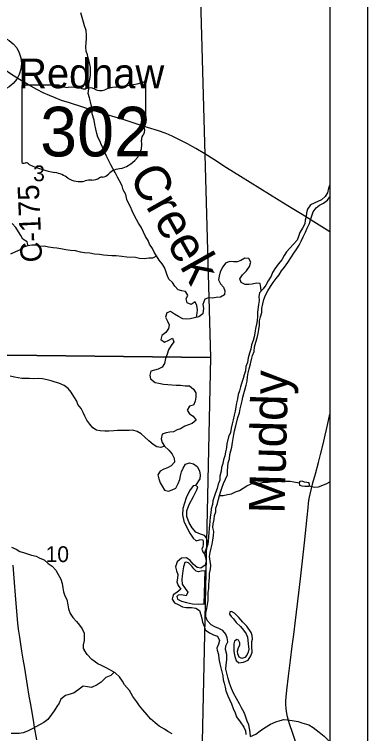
# Model space of a CAD drawing. Extents: x 0 to 34, y 0 to 22.
# Drawn here: x 15.07 to 16.008, y 11.289 to 13.199 of the extents above; entities that cross this region are included whole.
import ezdxf

# ---------------------------------------------------------------- set-up
doc = ezdxf.new("R2010")
doc.units = 0
for name, color, linetype in [('GM_X_County_Road', 7, 'Continuous'), ('GM_X_County_Road_Text', 7, 'Continuous'), ('GM_X_Major_River', 7, 'Continuous'), ('GM_X_Major_River_Text', 7, 'Continuous'), ('GM_X_Minor_Lake', 7, 'Continuous'), ('GM_X_Minor_River', 7, 'Continuous'), ('GM_X_Minor_River_Text', 7, 'Continuous'), ('GM_X_Section', 7, 'Continuous'), ('GM_X_Section_Text', 7, 'Continuous'), ('GM_X_State_Location', 7, 'Continuous'), ('GM_X_State_Route', 7, 'Continuous'), ('GM_X_State_Shield', 7, 'Continuous'), ('GM_X_Township_Road', 7, 'Continuous'), ('GM_X_Unincorporated', 7, 'Continuous'), ('GM_X_Unincorporated_Text', 7, 'Continuous'), ('SH_Data', 7, 'Continuous')]:
    doc.layers.add(name, color=color, linetype=linetype)

msp = doc.modelspace()

# ---------------------------------------------------------------- linework, layer by layer
at = {"layer": 'GM_X_County_Road'}
msp.add_lwpolyline([(15.1298, 11.2729), (15.1239, 11.3066), (15.1208, 11.325), (15.1156, 11.3556), (15.1129, 11.3709), (15.1097, 11.3892), (15.1052, 11.4168), (15.0978, 11.4628), (15.0937, 11.4872), (15.0902, 11.5086), (15.0874, 11.5271), (15.0846, 11.5455), (15.0814, 11.567), (15.0796, 11.5824), (15.0768, 11.6133), (15.0729, 11.6566), (15.0704, 11.6906), (15.0668, 11.737)], dxfattribs=at)
at = {"layer": 'GM_X_Major_River'}
msp.add_line((15.9079, 12.7469), (15.9043, 12.7375), dxfattribs=at)
for points in [[(15.9043, 12.7375), (15.9015, 12.7257), (15.895, 12.7155), (15.8855, 12.7065), (15.876, 12.7021), (15.8661, 12.6976), (15.8566, 12.6935), (15.8485, 12.6819), (15.8454, 12.672), (15.8446, 12.6625), (15.8418, 12.6527), (15.841, 12.6428), (15.8348, 12.6319), (15.8283, 12.6198), (15.8241, 12.6092), (15.8213, 12.5994), (15.811, 12.5889), (15.8011, 12.5783), (15.7927, 12.5686), (15.7861, 12.5588), (15.78, 12.5471), (15.7704, 12.5358), (15.7616, 12.5237), (15.7558, 12.5135), (15.7523, 12.5037), (15.7443, 12.492), (15.7378, 12.4803), (15.7309, 12.4701), (15.7209, 12.46), (15.719, 12.4501), (15.72, 12.4399), (15.7184, 12.4285), (15.7159, 12.4088), (15.7159, 12.3974), (15.715, 12.386), (15.7126, 12.3762), (15.7107, 12.3648), (15.7083, 12.3527), (15.7067, 12.3429), (15.7043, 12.333), (15.6997, 12.3221), (15.6981, 12.3103), (15.6942, 12.2997), (15.6907, 12.2869), (15.6891, 12.2751), (15.6848, 12.2645), (15.6836, 12.2528), (15.6805, 12.2418), (15.6773, 12.232), (15.6738, 12.2221), (15.6703, 12.2104), (15.6676, 12.1998), (15.6641, 12.19), (15.6625, 12.1782), (15.6601, 12.1673), (15.6585, 12.1574), (15.6562, 12.146), (15.6534, 12.1351), (15.6507, 12.1226), (15.6487, 12.112), (15.6459, 12.1002), (15.6443, 12.0892), (15.6389, 12.0775), (15.6346, 12.0586), (15.6334, 12.0487), (15.6306, 12.037), (15.629, 12.0268), (15.6255, 12.0166), (15.6235, 12.0063), (15.6204, 11.9961), (15.6188, 11.9859), (15.6157, 11.9734), (15.6156, 11.9628), (15.611, 11.9514), (15.6086, 11.9401), (15.6043, 11.9291), (15.6005, 11.9185), (15.5973, 11.9079), (15.5965, 11.8977), (15.593, 11.886), (15.5918, 11.8746), (15.5902, 11.8648), (15.5889, 11.853), (15.5885, 11.8435), (15.5876, 11.834), (15.5868, 11.8234), (15.5852, 11.8121), (15.5843, 11.8014), (15.5835, 11.7912), (15.583, 11.79)], [(15.8709, 12.6858), (15.8804, 12.6925), (15.8911, 12.6981), (15.9017, 12.7056), (15.9079, 12.7144)], [(15.6024, 11.5732), (15.5926, 11.5786), (15.5833, 11.5886), (15.5788, 11.5992), (15.5781, 11.6091), (15.5809, 11.622), (15.5833, 11.6322), (15.5845, 11.6432), (15.5846, 11.6531), (15.585, 11.6637), (15.5866, 11.6747), (15.5867, 11.6849), (15.5876, 11.6944), (15.588, 11.7039), (15.5885, 11.7141), (15.5909, 11.7262), (15.5913, 11.7357), (15.5903, 11.7475), (15.5885, 11.7597), (15.5897, 11.7707), (15.5929, 11.782), (15.5952, 11.7922), (15.5968, 11.8032), (15.5985, 11.8157), (15.5997, 11.826), (15.5967, 11.8366), (15.5976, 11.8468), (15.6007, 11.8582), (15.6012, 11.8688), (15.605, 11.8786), (15.6051, 11.8881), (15.609, 11.9006), (15.6125, 11.912), (15.6145, 11.9218), (15.618, 11.9328), (15.6219, 11.9438), (15.6254, 11.9536), (15.6308, 11.9649), (15.6362, 11.9766), (15.6359, 11.9869), (15.6367, 11.9986), (15.6379, 12.0081), (15.6415, 12.0194), (15.6423, 12.0301), (15.645, 12.0399), (15.6474, 12.0497), (15.6494, 12.0623), (15.651, 12.0732), (15.653, 12.0835), (15.6546, 12.0933), (15.6577, 12.1069), (15.6632, 12.1289), (15.6675, 12.1414), (15.6698, 12.152), (15.6722, 12.1622), (15.6749, 12.1728), (15.6769, 12.183), (15.6797, 12.1929), (15.6832, 12.205), (15.6855, 12.2148), (15.6879, 12.2254), (15.6891, 12.2372), (15.6911, 12.247), (15.6935, 12.258), (15.697, 12.2709), (15.6997, 12.2826), (15.7021, 12.2932), (15.7064, 12.3042), (15.708, 12.3167), (15.7111, 12.3284), (15.715, 12.3405), (15.717, 12.3515), (15.719, 12.3621), (15.721, 12.3738), (15.7211, 12.3852), (15.7234, 12.3958), (15.7269, 12.4072), (15.727, 12.4178), (15.7294, 12.4303), (15.7325, 12.4417), (15.7368, 12.4538), (15.7426, 12.4647), (15.7502, 12.4768), (15.7571, 12.4869), (15.7648, 12.4975), (15.7732, 12.5073), (15.779, 12.5182), (15.7874, 12.528), (15.7958, 12.5408), (15.8119, 12.565), (15.8196, 12.5766), (15.8258, 12.5865), (15.8315, 12.5974), (15.8365, 12.6084), (15.8431, 12.6212), (15.8473, 12.6314), (15.8539, 12.6442), (15.8562, 12.6541), (15.8594, 12.6643), (15.8636, 12.6753), (15.8709, 12.6858)], [(15.583, 11.79), (15.5824, 11.8011), (15.5798, 11.8091), (15.575, 11.8152), (15.564, 11.8187), (15.5519, 11.8241), (15.5422, 11.836), (15.534, 11.849), (15.5284, 11.8657), (15.5282, 11.8805), (15.534, 11.8976), (15.5456, 11.9194), (15.5544, 11.9364), (15.5568, 11.9444), (15.5507, 11.9486), (15.5447, 11.9472), (15.5347, 11.9336), (15.5262, 11.9151), (15.5176, 11.8875), (15.5167, 11.87), (15.5204, 11.8537), (15.5286, 11.8346), (15.5364, 11.8216), (15.5446, 11.8083), (15.5529, 11.8017), (15.5616, 11.8036), (15.5692, 11.8046), (15.5714, 11.8016), (15.5717, 11.7921), (15.5709, 11.7856), (15.5682, 11.7788), (15.5716, 11.7701), (15.5753, 11.7666)], [(15.5753, 11.7666), (15.583, 11.79)], [(15.583, 11.79), (15.5753, 11.7666)], [(15.5753, 11.7666), (15.5779, 11.7571), (15.5797, 11.7461), (15.5766, 11.7363), (15.5655, 11.7284), (15.5557, 11.7304), (15.5448, 11.7392), (15.5369, 11.7492), (15.5271, 11.7561), (15.5135, 11.7555), (15.5021, 11.7453), (15.4978, 11.7321), (15.5007, 11.7218), (15.504, 11.7119), (15.5028, 11.7024), (15.5016, 11.6926), (15.5053, 11.6831), (15.5124, 11.6731), (15.5017, 11.6637), (15.4915, 11.6578), (15.4891, 11.6464), (15.4951, 11.6369), (15.5053, 11.6322), (15.5162, 11.626), (15.5264, 11.6244), (15.54, 11.6243), (15.5517, 11.6227), (15.5619, 11.6161), (15.5648, 11.6047), (15.5678, 11.5948), (15.57, 11.5853), (15.5744, 11.5746), (15.577, 11.5647), (15.5883, 11.557), (15.5989, 11.552), (15.609, 11.5477), (15.615, 11.5367), (15.6123, 11.5268), (15.6076, 11.5162), (15.6087, 11.5105)], [(15.5764, 11.7215), (15.5662, 11.7208), (15.559, 11.719), (15.553, 11.7209), (15.547, 11.7271), (15.5413, 11.7343), (15.5323, 11.7428), (15.5259, 11.7443), (15.5225, 11.744), (15.519, 11.7323), (15.517, 11.7217), (15.5154, 11.7073), (15.5145, 11.6985), (15.5152, 11.6864), (15.5238, 11.6745), (15.5309, 11.6646), (15.5263, 11.6555), (15.5146, 11.6583), (15.5051, 11.6569), (15.5013, 11.6535), (15.5031, 11.6463), (15.514, 11.6409), (15.5269, 11.6373), (15.5428, 11.6338), (15.5587, 11.6328), (15.5685, 11.6339), (15.5742, 11.6334)], [(15.5742, 11.6334), (15.5764, 11.7215)], [(15.6304, 11.5131), (15.6315, 11.5221), (15.6366, 11.5334), (15.6355, 11.5433), (15.6314, 11.5532), (15.6239, 11.5631), (15.6134, 11.5686), (15.6024, 11.5732)], [(15.6087, 11.5105), (15.6121, 11.4992), (15.6134, 11.488), (15.6157, 11.4747), (15.6184, 11.4641), (15.6211, 11.4531), (15.6238, 11.4425), (15.6249, 11.4326), (15.6268, 11.4231), (15.6295, 11.4129), (15.6318, 11.4026), (15.6372, 11.3898), (15.641, 11.3799), (15.6467, 11.3685), (15.6513, 11.356), (15.6559, 11.3447), (15.6601, 11.3337), (15.6696, 11.3204), (15.6795, 11.3068), (15.6837, 11.2969), (15.6845, 11.2867)], [(15.6971, 11.2818), (15.6963, 11.2928), (15.6947, 11.303), (15.6924, 11.3129), (15.6886, 11.3228), (15.6836, 11.3356), (15.6798, 11.3451), (15.6729, 11.3576), (15.6676, 11.3682), (15.66, 11.3826), (15.6516, 11.3966), (15.6466, 11.4088), (15.6413, 11.4235), (15.6374, 11.4357), (15.634, 11.4497), (15.6317, 11.4603), (15.6324, 11.4721), (15.6339, 11.485), (15.6338, 11.499), (15.6304, 11.5131)]]:
    msp.add_lwpolyline(points, dxfattribs=at)
at = {"layer": 'GM_X_Minor_Lake'}
for points in [[(15.8526, 11.9552), (15.8469, 11.956), (15.8408, 11.9568), (15.8341, 11.9599), (15.8284, 11.9588), (15.8261, 11.9562), (15.8268, 11.9493), (15.8336, 11.9474), (15.8415, 11.9465), (15.8491, 11.9465)], [(15.8491, 11.9465), (15.8521, 11.9468), (15.8532, 11.9481), (15.8533, 11.9494), (15.8536, 11.9511), (15.8531, 11.9537), (15.8526, 11.9552)], [(15.7006, 11.5204), (15.7009, 11.5336), (15.7021, 11.54), (15.7015, 11.5499), (15.6985, 11.5582), (15.6877, 11.5747), (15.6771, 11.5854), (15.6663, 11.5976), (15.6546, 11.6091), (15.6467, 11.6138), (15.6418, 11.6123), (15.6414, 11.6066), (15.6458, 11.6005), (15.6522, 11.594), (15.6593, 11.584), (15.6706, 11.5741), (15.6781, 11.5641), (15.6856, 11.5546), (15.6893, 11.5458), (15.6919, 11.5199)], [(15.6649, 11.5177), (15.6683, 11.5244), (15.6691, 11.5304), (15.6654, 11.5373), (15.6605, 11.5396), (15.6544, 11.5351), (15.6532, 11.5279), (15.6524, 11.5165)], [(15.6524, 11.5165), (15.6528, 11.5071), (15.6555, 11.4938), (15.6589, 11.4839), (15.6658, 11.4775), (15.6783, 11.4791), (15.6911, 11.4848), (15.6976, 11.4958), (15.7017, 11.5057), (15.7006, 11.5204)], [(15.6919, 11.5199), (15.6922, 11.5132), (15.6907, 11.5057), (15.6873, 11.4981), (15.6816, 11.4912), (15.6741, 11.4889), (15.6665, 11.4927), (15.6634, 11.501), (15.6626, 11.5082), (15.6649, 11.5177)]]:
    msp.add_lwpolyline(points, dxfattribs=at)
at = {"layer": 'GM_X_Minor_River'}
for points in [[(15.554, 12.395), (15.5557, 12.4054), (15.5566, 12.4149), (15.5548, 12.4259), (15.5499, 12.4355), (15.5393, 12.4287), (15.5287, 12.433), (15.5262, 12.444), (15.5304, 12.4539), (15.5248, 12.4634), (15.515, 12.465), (15.5048, 12.4678), (15.4962, 12.4773), (15.4902, 12.4873), (15.48, 12.4965), (15.476, 12.5071), (15.4726, 12.5178), (15.4686, 12.5273), (15.4626, 12.5372), (15.4543, 12.5468), (15.4476, 12.5579), (15.4409, 12.5674), (15.4372, 12.5773), (15.4293, 12.5888), (15.4252, 12.5991), (15.4185, 12.609), (15.4133, 12.6208), (15.4066, 12.6346), (15.3995, 12.6445), (15.3947, 12.6544), (15.3872, 12.6674), (15.3827, 12.678), (15.3787, 12.6879), (15.3731, 12.6983), (15.369, 12.7078), (15.3657, 12.7207), (15.3586, 12.7337), (15.356, 12.7439), (15.349, 12.7569), (15.3437, 12.7672), (15.3374, 12.779), (15.3318, 12.7897), (15.3262, 12.8), (15.3151, 12.8229), (15.3106, 12.8324), (15.3065, 12.8423), (15.3013, 12.8522), (15.2972, 12.8637), (15.292, 12.8732), (15.2887, 12.8827), (15.2861, 12.8941), (15.2836, 12.9071), (15.2818, 12.9185), (15.277, 12.9352), (15.2775, 12.9462), (15.2745, 12.9557), (15.272, 12.9668), (15.2694, 12.9774), (15.2665, 12.9888), (15.2677, 13.0017), (15.2678, 13.015), (15.2706, 13.0271), (15.2722, 13.0385), (15.2727, 13.0491), (15.2724, 13.0586), (15.2698, 13.0704), (15.2673, 13.0799), (15.2643, 13.092), (15.261, 13.1016), (15.26, 13.1126), (15.2604, 13.1243), (15.2613, 13.1342), (15.2618, 13.1444), (15.2607, 13.1566), (15.2567, 13.1688), (15.2533, 13.1783), (15.2504, 13.1912), (15.2463, 13.203)], [(15.1069, 12.5849), (15.1045, 12.5954), (15.0928, 12.6027), (15.0872, 12.6122), (15.0812, 12.6218), (15.0745, 12.6332), (15.064, 12.6436)], [(15.4479, 12.5574), (15.4373, 12.5523), (15.4267, 12.552), (15.4146, 12.5502), (15.4021, 12.5511), (15.3915, 12.5539), (15.3688, 12.5549), (15.3556, 12.5561), (15.3405, 12.5582), (15.3287, 12.5579), (15.317, 12.5592), (15.3068, 12.56), (15.2966, 12.5616), (15.2829, 12.5629), (15.2705, 12.5649), (15.2568, 12.5658), (15.2459, 12.5682), (15.2323, 12.571), (15.2194, 12.5726), (15.2069, 12.5739), (15.1937, 12.5767), (15.1831, 12.5783), (15.1729, 12.5795), (15.1612, 12.5815), (15.1495, 12.5839), (15.14, 12.5829), (15.1279, 12.586), (15.1169, 12.5862), (15.1059, 12.5847), (15.0964, 12.5822), (15.0858, 12.5743), (15.0732, 12.5691), (15.0599, 12.5628)], [(15.7254, 12.4646), (15.7245, 12.4744), (15.723, 12.4846), (15.7132, 12.4851), (15.7018, 12.4829), (15.6923, 12.4819), (15.6825, 12.482), (15.6719, 12.4874), (15.669, 12.4973), (15.6755, 12.5075), (15.6862, 12.5184), (15.6946, 12.5301), (15.6978, 12.5414), (15.6922, 12.5509), (15.6816, 12.5522), (15.6713, 12.5458), (15.6618, 12.5425), (15.652, 12.5419), (15.6414, 12.5427), (15.6311, 12.5386), (15.6234, 12.5285), (15.6169, 12.516), (15.6141, 12.5039), (15.6122, 12.494), (15.617, 12.4841), (15.6256, 12.4746), (15.6293, 12.465), (15.6281, 12.4541), (15.6171, 12.4485), (15.6061, 12.4474), (15.5955, 12.446), (15.5856, 12.4465), (15.5758, 12.4432), (15.5707, 12.4292), (15.5722, 12.4193), (15.5709, 12.4045), (15.5595, 12.3963), (15.5488, 12.3937), (15.5367, 12.3912), (15.5272, 12.3901), (15.5174, 12.3906), (15.5061, 12.3972), (15.4955, 12.403), (15.4846, 12.4099), (15.4747, 12.4066), (15.4716, 12.3949), (15.4764, 12.3846), (15.4809, 12.3747), (15.4797, 12.3652), (15.472, 12.3546), (15.4617, 12.3464), (15.4586, 12.3358), (15.4684, 12.3289), (15.4805, 12.3341), (15.4901, 12.3393), (15.4938, 12.3298), (15.4865, 12.3196), (15.4796, 12.3087), (15.4757, 12.2969), (15.4718, 12.2856), (15.4687, 12.2723), (15.4621, 12.2625), (15.4523, 12.2573), (15.442, 12.2544), (15.4325, 12.2514), (15.4298, 12.2412), (15.432, 12.2317), (15.4436, 12.2221), (15.4538, 12.2197), (15.4659, 12.2173), (15.4773, 12.2161), (15.4883, 12.2156), (15.4996, 12.2144), (15.5113, 12.2142), (15.5238, 12.213), (15.5352, 12.2129), (15.5457, 12.204), (15.5521, 12.1941), (15.5523, 12.1827), (15.5504, 12.1721), (15.5461, 12.1619), (15.5347, 12.1586), (15.5286, 12.148), (15.5353, 12.1385), (15.5451, 12.1319), (15.5526, 12.122), (15.5423, 12.1126), (15.5328, 12.1089), (15.5229, 12.106), (15.5115, 12.0989), (15.502, 12.0963), (15.4925, 12.0911), (15.483, 12.0901), (15.4732, 12.0879), (15.4629, 12.0846), (15.4601, 12.0721), (15.4627, 12.0622), (15.4691, 12.0526), (15.48, 12.0419), (15.489, 12.0316), (15.4945, 12.0209)], [(15.4691, 12.0526), (15.4592, 12.0493), (15.4486, 12.0505), (15.4384, 12.0567), (15.4268, 12.0671), (15.4163, 12.0763), (15.4065, 12.0851), (15.3963, 12.0913), (15.385, 12.0948), (15.3751, 12.0941), (15.3638, 12.0939), (15.3539, 12.0943), (15.3441, 12.0944), (15.3342, 12.0938), (15.321, 12.0924), (15.3104, 12.0921), (15.2983, 12.093), (15.2884, 12.0954), (15.2783, 12.1015), (15.2708, 12.1115), (15.2629, 12.1218), (15.2573, 12.1321), (15.2525, 12.1424), (15.2473, 12.1527), (15.239, 12.163), (15.2357, 12.1725), (15.2279, 12.1847), (15.2208, 12.1958), (15.2133, 12.2054), (15.2023, 12.2135), (15.1884, 12.2197), (15.1782, 12.2224), (15.168, 12.2263), (15.157, 12.2291), (15.145, 12.2318), (15.1344, 12.2327), (15.1219, 12.2317), (15.1105, 12.2326), (15.1007, 12.2327), (15.0901, 12.2324), (15.0802, 12.2344), (15.0704, 12.2356), (15.0591, 12.2388)], [(15.4945, 12.0209), (15.4956, 12.0106), (15.4868, 12.0001), (15.4765, 11.9949), (15.467, 11.9919), (15.4572, 11.9867), (15.451, 11.9762), (15.4536, 11.9663), (15.4573, 11.9556), (15.4621, 11.9461), (15.4688, 11.9354), (15.4794, 11.933), (15.4889, 11.9363), (15.4988, 11.9408), (15.505, 11.9532), (15.5096, 11.9638), (15.5116, 11.9737), (15.5135, 11.9843), (15.5182, 11.9945), (15.5243, 12.0047), (15.535, 12.0083), (15.5455, 12.0056), (15.5557, 11.9987), (15.5617, 11.9868), (15.5631, 11.9758), (15.5626, 11.9656), (15.5507, 11.9486)], [(15.6144, 11.9213), (15.6247, 11.9217), (15.6361, 11.9243), (15.6467, 11.9261), (15.6574, 11.9316), (15.668, 11.935), (15.6779, 11.9413), (15.6874, 11.9473), (15.6992, 11.9525), (15.7102, 11.9539), (15.7223, 11.9545), (15.7318, 11.9567), (15.7435, 11.9574), (15.7549, 11.9591), (15.7682, 11.959), (15.7795, 11.9612), (15.7909, 11.9596), (15.8022, 11.9594), (15.8121, 11.9575), (15.8261, 11.9555)], [(15.8528, 11.9476), (15.8669, 11.944), (15.8779, 11.945), (15.8893, 11.9495), (15.8999, 11.9536), (15.9079, 11.9582)], [(15.0628, 11.7845), (15.0748, 11.7787), (15.0846, 11.7733), (15.0945, 11.7705), (15.1047, 11.767), (15.116, 11.7635), (15.1281, 11.7607), (15.1379, 11.7549), (15.1492, 11.7507), (15.1601, 11.7407), (15.1706, 11.7338), (15.18, 11.723), (15.186, 11.7135), (15.1934, 11.6994), (15.1967, 11.6876), (15.1989, 11.6769), (15.2003, 11.6655), (15.2044, 11.6556), (15.2093, 11.6453), (15.2118, 11.6317), (15.2136, 11.621), (15.218, 11.6085), (15.2251, 11.5981), (15.2353, 11.587), (15.2431, 11.5771), (15.2503, 11.5672), (15.2551, 11.5561), (15.2558, 11.5466), (15.2553, 11.5364), (15.2525, 11.525), (15.2531, 11.5155), (15.2556, 11.5115)], [(15.4888, 11.2891), (15.4778, 11.2952), (15.4683, 11.3008), (15.4546, 11.3095), (15.4439, 11.3178), (15.4318, 11.3284), (15.423, 11.339), (15.4108, 11.3526), (15.4028, 11.3629), (15.3952, 11.3735), (15.3846, 11.3879), (15.3758, 11.4034), (15.3628, 11.4189), (15.3571, 11.4287), (15.3495, 11.4397), (15.3377, 11.4507), (15.3252, 11.4579), (15.3142, 11.4639), (15.3012, 11.4703), (15.2914, 11.4745), (15.2762, 11.4858), (15.2632, 11.499), (15.2556, 11.5115)], [(15.3349, 11.4523), (15.326, 11.4438), (15.3127, 11.4381), (15.3002, 11.4263), (15.2904, 11.4191), (15.2749, 11.4118), (15.2646, 11.414), (15.2525, 11.4151), (15.2419, 11.4071), (15.2286, 11.3976), (15.2184, 11.3938), (15.2063, 11.3903), (15.1938, 11.3808), (15.1889, 11.3706), (15.1828, 11.3611), (15.1756, 11.3497), (15.1688, 11.3398), (15.1594, 11.3272), (15.1488, 11.3185), (15.1276, 11.307), (15.1174, 11.3017), (15.1049, 11.2956), (15.0935, 11.291), (15.0829, 11.2894), (15.0707, 11.2894), (15.0613, 11.2897)], [(15.697, 11.2817), (15.7111, 11.2875), (15.7224, 11.2963), (15.7342, 11.3047), (15.7501, 11.3142), (15.7641, 11.3203), (15.7758, 11.3238), (15.7857, 11.3265), (15.7952, 11.3261), (15.8077, 11.3246), (15.8233, 11.3213), (15.8335, 11.3183), (15.8517, 11.3123), (15.8635, 11.3058), (15.8795, 11.2934), (15.8928, 11.2824), (15.9038, 11.2711), (15.9079, 11.2629)]]:
    msp.add_lwpolyline(points, dxfattribs=at)
at = {"layer": 'GM_X_Section'}
for points in [[(15.5625, 13.3022), (15.5907, 12.2877), (15.0525, 12.2941), (14.5977, 12.2808), (14.5623, 13.2983), (15.5148, 13.3016)], [(15.5907, 12.2877), (15.569, 11.2675), (14.5738, 11.2682), (14.5977, 12.2808), (15.0525, 12.2941)]]:
    msp.add_lwpolyline(points, close=True, dxfattribs=at)
at = {"layer": 'GM_X_State_Route'}
for points in [[(15.2517, 12.9528), (15.2161, 12.964), (15.1955, 12.971), (15.1781, 12.9775), (15.1637, 12.9835), (15.1468, 12.9912), (15.1302, 12.9996), (15.1139, 13.0086), (15.0925, 13.0211), (15.0793, 13.0292), (15.0599, 13.0418), (15.0533, 13.046), (15.0401, 13.0544), (15.0217, 13.066), (15.0113, 13.0726), (15.0086, 13.0743), (14.9902, 13.0858), (14.9638, 13.1022), (14.9427, 13.1154), (14.9114, 13.1354), (14.893, 13.147), (14.854, 13.1724), (14.8304, 13.1873), (14.7856, 13.2152)], [(15.3073, 12.9355), (15.2798, 12.944), (15.2546, 12.9519), (15.2517, 12.9528)], [(15.9079, 12.6217), (15.879, 12.6399), (15.8339, 12.6676), (15.8076, 12.684), (15.7731, 12.7051), (15.6702, 12.7691), (15.6332, 12.7919), (15.5993, 12.814), (15.5755, 12.8286), (15.5515, 12.8431), (15.5298, 12.8553), (15.5106, 12.8655), (15.491, 12.8751), (15.4796, 12.8801), (15.4709, 12.8835), (15.4532, 12.8896), (15.4236, 12.899), (15.3911, 12.9094), (15.3615, 12.919), (15.3139, 12.9335), (15.3073, 12.9355)]]:
    msp.add_lwpolyline(points, dxfattribs=at)
at = {"layer": 'GM_X_State_Shield'}
for p, q in [((15.0896, 13.0081), (15.0896, 12.808)), ((15.1894, 13.0116), (15.0928, 13.0116)), ((15.4192, 12.9118), (15.4192, 13.0165)), ((15.4192, 12.9118), (15.4192, 12.9118))]:
    msp.add_line(p, q, dxfattribs=at)
for centre, major_axis, start_param, end_param in [((15.0934, 13.0085), (0.00382, 0), 1.712693, 3.28349), ((15.2124, 13.0348), (0.037, 0), 4.042523, 4.731795), ((15.3018, 13.2844), (0.3495, 0), 4.814394, 5.042369), ((15.4155, 13.0169), (0.00367, 0), 6.141152, 7.989035), ((15.2246, 12.8992), (0.133, 0), 1.404758, 1.657858), ((15.2548, 13.0096), (0.0107, 0), 3.836095, 5.185415), ((15.2705, 12.9864), (0.0222, 0), 0.950623, 2.079405), ((15.2992, 13.0182), (0.0267, 0), 4.081561, 5.145723), ((15.3464, 12.9504), (0.0703, 0), 1.699011, 2.107814), ((15.4153, 12.9114), (0.00393, 0), 5.05454, 6.418171), ((15.4183, 12.9041), (0.00568, 0), 1.883978, 3.671073), ((15.3822, 12.8909), (0.0341, 0), 5.934695, 6.695948), ((15.4323, 12.868), (0.0248, 0), 2.387724, 3.262537), ((15.3214, 12.8547), (0.0874, 0), 5.101752, 6.440018), ((15.0934, 12.8075), (0.00385, 0), 3.00124, 4.508301), ((15.094, 12.828), (0.0294, 0), 4.665946, 4.897461), ((15.1, 12.7964), (0.0106, 0), 0.519207, 1.627899), ((15.2338, 12.9762), (0.2524, 0), 4.195997, 4.488961), ((15.1586, 12.7181), (0.079, 0), 0.823519, 1.323587), ((15.3582, 12.7518), (0.0479, 0), 1.647645, 2.488434), ((15.244, 12.7954), (0.0501, 0), 4.026481, 4.996735), ((15.273, 12.7263), (0.0412, 0), 1.495662, 1.94098), ((15.2766, 12.7805), (0.0267, 0), 4.691044, 5.507374), ((15.3008, 12.7611), (0.00752, 0), 1.147584, 2.315152), ((15.2976, 12.7886), (0.0282, 0), 4.937069, 5.64225)]:
    msp.add_ellipse(centre, major_axis=major_axis, ratio=0.8, start_param=start_param, end_param=end_param, dxfattribs=at)
at = {"layer": 'GM_X_Township_Road'}
msp.add_lwpolyline([(15.8169, 11.268), (15.8085, 11.2921), (15.8015, 11.3127), (15.7978, 11.3246), (15.7955, 11.3336), (15.7937, 11.3427), (15.792, 11.355), (15.791, 11.3674), (15.7908, 11.3767), (15.7913, 11.386), (15.7931, 11.4045), (15.798, 11.4415), (15.8034, 11.4846), (15.808, 11.5216), (15.8119, 11.5524), (15.8168, 11.5893), (15.8255, 11.6634), (15.8297, 11.7004), (15.8341, 11.7405), (15.8406, 11.7961), (15.8476, 11.864), (15.8498, 11.8888), (15.851, 11.9011), (15.8528, 11.9134), (15.8551, 11.9256), (15.8587, 11.9406), (15.8628, 11.9556), (15.8693, 11.9796), (15.8777, 12.0095), (15.8832, 12.0305), (15.8898, 12.0576), (15.8954, 12.0817), (15.8988, 12.0969), (15.9042, 12.1211), (15.9079, 12.1377)], dxfattribs=at)
at = {"layer": 'GM_X_Unincorporated'}
msp.add_circle((15.0146, 13.0685), 0.0744, dxfattribs=at)
at = {"layer": 'SH_Data'}
for p, q in [((16.0079, 16.0775), (16.0079, 9.0775)), ((15.9079, 15.9775), (15.9079, 9.1775))]:
    msp.add_line(p, q, dxfattribs=at)

# ---------------------------------------------------------------- texts
at = {"layer": 'GM_X_County_Road_Text'}
msp.add_text('C-175', height=0.05682, rotation=92.4776, dxfattribs=at).set_placement((15.1441, 12.5418))
at = {"layer": 'GM_X_Major_River_Text'}
msp.add_text('Muddy', height=0.09474, rotation=88.5101, dxfattribs=at).set_placement((15.7872, 11.8723))
at = {"layer": 'GM_X_Minor_River_Text'}
msp.add_text('Creek', height=0.09473, rotation=299.4952, dxfattribs=at).set_placement((15.3728, 12.7697))
at = {"layer": 'GM_X_Section_Text'}
for s, height, p in [('3', 0.0419, (15.1201, 12.7562)), ('10', 0.04186, (15.153, 11.7449))]:
    msp.add_text(s, height=height, rotation=0, dxfattribs=at).set_placement(p)
at = {"layer": 'GM_X_State_Location'}
for s in ['s', 'r']:
    msp.add_text(s, height=0.000189, dxfattribs=at).set_placement((15.2507, 12.8947))
msp.add_text('302', height=0.000189, rotation=0, dxfattribs=at).set_placement((15.1838, 12.881))
at = {"layer": 'GM_X_State_Shield'}
msp.add_text('302', height=0.13184, dxfattribs=at).set_placement((15.1386, 12.8221))
at = {"layer": 'GM_X_Unincorporated_Text'}
msp.add_text('Redhaw', height=0.07898, rotation=0, dxfattribs=at).set_placement((15.0805, 13.0031))

doc.saveas('drawing.dxf')
